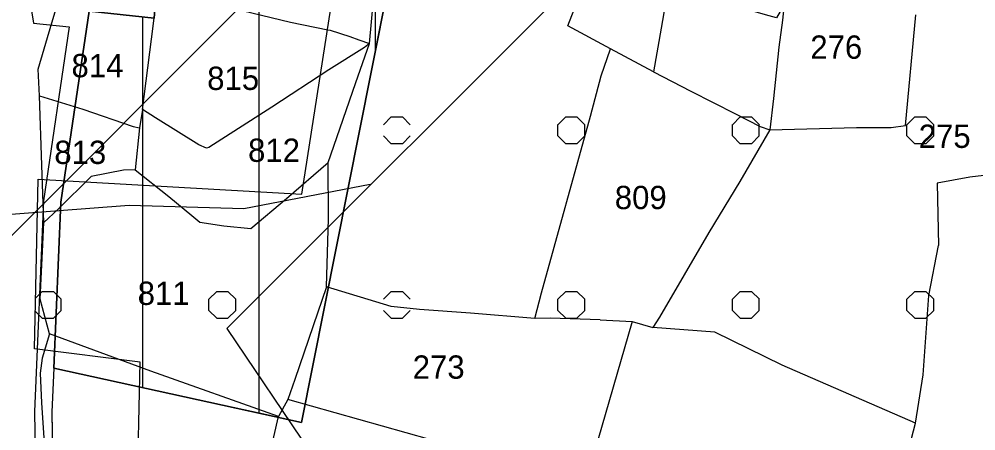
# Model space of a CAD drawing. Extents: x 410727 to 412947, y 4463506 to 4466382.
# Drawn here: x 411199.7 to 411364.1, y 4466185.4 to 4466256.2 of the extents above; entities that cross this region are included whole.
import ezdxf

# ---------------------------------------------------------------- set-up
doc = ezdxf.new("R2010")
doc.units = 0
for name, color, linetype in [('ADAKENARI', 7, 'Continuous'), ('KALDIRIM', 7, 'Continuous'), ('KDS_PARSEL_NO', 7, 'Continuous'), ('KDS_PL', 7, 'Continuous'), ('PL_KA_TARIM_OZEL', 7, 'Continuous'), ('PL_KON_MEV_050', 7, 'Continuous'), ('SNR_KOYLER', 7, 'Continuous'), ('SNR_TR_AZGELISME', 7, 'Continuous'), ('TR_AZYOGUNLUK_MESKUN', 7, 'Continuous'), ('TR_OZELMAHSUL', 7, 'Continuous'), ('Yerlesime_uygunluk_sınırı', 7, 'Continuous')]:
    doc.layers.add(name, color=color, linetype=linetype)

msp = doc.modelspace()

# ---------------------------------------------------------------- linework, layer by layer
at = {"layer": 'ADAKENARI'}
for p, q in [((411205.64, 4466196.2), (411205.32, 4466188.73)), ((411205.32, 4466188.73), (411205.95, 4466147.79))]:
    msp.add_line(p, q, dxfattribs=at)
msp.add_lwpolyline([(411349.39, 4466312.57), (411327.31, 4466263.68), (411311.77, 4466268.86), (411313.71, 4466290.89), (411278.08, 4466287.65), (411278.08, 4466266.92), (411264.19, 4466267.3), (411248.2, 4466186.88), (411205.64, 4466196.2), (411206.84, 4466224.72), (411211.69, 4466257.54), (411222.9, 4466256.36), (411225.07, 4466284.56), (411218.16, 4466286.13), (411203.22, 4466285.38), (411209.55, 4466312.29), (411203.13, 4466326.47)], dxfattribs=at)
at = {"layer": 'KALDIRIM'}
msp.add_lwpolyline([(411198.93, 4466275.12), (411202.14, 4466255.53), (411208.26, 4466254.88), (411203.85, 4466225), (411202.32, 4466188.77), (411202.93, 4466148.93), (411203.04, 4466147.17), (411203.33, 4466145.44), (411203.79, 4466143.74), (411204.42, 4466142.09), (411205.21, 4466140.52), (411206.15, 4466139.03), (411207.24, 4466137.64), (411208.46, 4466136.37), (411279.4, 4466069.3), (411313.49, 4466025.68), (411330.24, 4466015.11), (411340.12, 4466013.05)], dxfattribs=at)
at = {"layer": 'KDS_PL'}
for p, q in [((411331.74, 4466264.35), (411330.92, 4466256.03)), ((411293.97, 4466255.03), (411296.56, 4466261.63)), ((411311.12, 4466261.11), (411310.07, 4466254.63)), ((411205.28, 4466255.54), (411206.83, 4466260.64)), ((411260.25, 4466255.71), (411260.59, 4466259.54)), ((411238.04, 4466257.69), (411246.31, 4466255.68)), ((411222.4, 4466252.78), (411222.9, 4466256.36)), ((411330.92, 4466256.03), (411330.28, 4466251.39)), ((411352.06, 4466237.94), (411353.81, 4466256.92)), ((411202.97, 4466247.6), (411205.28, 4466255.54)), ((411246.31, 4466255.68), (411252.73, 4466254.36)), ((411252.73, 4466254.36), (411253.16, 4466254.29)), ((411259.91, 4466252.01), (411260.25, 4466255.71)), ((411301.31, 4466251.12), (411293.97, 4466255.03)), ((411310.07, 4466254.63), (411308.71, 4466247.14)), ((411220.86, 4466240.69), (411222.4, 4466252.78)), ((411253.16, 4466254.29), (411256.55, 4466253.24)), ((411256.55, 4466253.24), (411258.09, 4466252.66)), ((411259.02, 4466251.33), (411252.94, 4466247.47)), ((411257.54, 4466245.32), (411259.91, 4466252.01)), ((411258.09, 4466252.66), (411259.91, 4466252.01)), ((411259.91, 4466252.01), (411259.02, 4466251.33)), ((411299.73, 4466246.46), (411301.31, 4466251.12)), ((411308.71, 4466247.14), (411301.31, 4466251.12)), ((411330.28, 4466251.39), (411329.34, 4466242.58)), ((411203.19, 4466243.04), (411202.97, 4466247.6)), ((411252.94, 4466247.47), (411243.1, 4466241.06)), ((411297.88, 4466239.52), (411299.73, 4466246.46)), ((411308.71, 4466247.14), (411315.16, 4466243.84)), ((411254.3, 4466235.85), (411257.54, 4466245.32)), ((411203.56, 4466231.13), (411203.19, 4466243.04)), ((411203.19, 4466243.04), (411210.65, 4466240.75)), ((411315.16, 4466243.84), (411322.81, 4466239.92)), ((411329.34, 4466242.58), (411328.71, 4466237.19)), ((411210.65, 4466240.75), (411219.26, 4466237.73)), ((411220.86, 4466240.69), (411220.37, 4466237.54)), ((411223.11, 4466239.24), (411220.86, 4466240.69)), ((411243.1, 4466241.06), (411232.27, 4466234.12)), ((411289.46, 4466209.17), (411297.88, 4466239.52)), ((411322.81, 4466239.92), (411327.06, 4466237.76)), ((411230.58, 4466234.61), (411223.11, 4466239.24)), ((411349.6, 4466237.59), (411352.06, 4466237.94)), ((411219.26, 4466237.73), (411220.37, 4466237.54)), ((411220.37, 4466237.54), (411219.6, 4466230.33)), ((411328.71, 4466237.19), (411323.54, 4466228.27)), ((411327.06, 4466237.76), (411328.71, 4466237.19)), ((411328.71, 4466237.19), (411343.64, 4466237.59)), ((411343.64, 4466237.59), (411349.6, 4466237.59)), ((411231.87, 4466234), (411230.58, 4466234.61)), ((411252.82, 4466231.59), (411254.3, 4466235.85)), ((411232.27, 4466234.12), (411231.87, 4466234)), ((411245.66, 4466225.39), (411252.82, 4466231.59)), ((411252.84, 4466221.96), (411252.82, 4466231.59)), ((411203.93, 4466221.23), (411203.56, 4466231.13)), ((411217.62, 4466230.23), (411212.07, 4466229.15)), ((411219.6, 4466230.33), (411217.62, 4466230.23)), ((411219.6, 4466230.33), (411225.43, 4466225.73)), ((411370.86, 4466230), (411363.1, 4466229.06)), ((411212.07, 4466229.15), (411206.4, 4466223.54)), ((411323.54, 4466228.27), (411318.22, 4466219.54)), ((411363.1, 4466229.06), (411357.48, 4466227.99)), ((411357.48, 4466227.99), (411357.74, 4466217.28)), ((411225.43, 4466225.73), (411229.34, 4466222.46)), ((411239.52, 4466220.21), (411245.66, 4466225.39)), ((411206.4, 4466223.54), (411203.93, 4466221.23)), ((411229.34, 4466222.46), (411230.73, 4466221.29)), ((411252.51, 4466210.21), (411252.84, 4466221.96)), ((411203.74, 4466217.46), (411203.93, 4466221.23)), ((411230.73, 4466221.29), (411234.86, 4466220.7)), ((411234.86, 4466220.7), (411239.52, 4466220.21)), ((411318.22, 4466219.54), (411309.75, 4466204.97)), ((411203.28, 4466208.05), (411203.74, 4466217.46)), ((411356.08, 4466208.72), (411357.74, 4466217.28)), ((411252.51, 4466210.21), (411250.23, 4466203.49)), ((411263.61, 4466206.8), (411252.51, 4466210.21)), ((411288.35, 4466204.73), (411289.46, 4466209.17)), ((411355.09, 4466195.09), (411356.08, 4466208.72)), ((411204.89, 4466202.1), (411203.28, 4466208.05)), ((411268.52, 4466206.33), (411263.61, 4466206.8)), ((411277.29, 4466205.66), (411268.52, 4466206.33)), ((411288.35, 4466204.73), (411277.29, 4466205.66)), ((411250.23, 4466203.49), (411247.08, 4466194.3)), ((411290.98, 4466204.79), (411288.35, 4466204.73)), ((411299.56, 4466204.52), (411290.98, 4466204.79)), ((411305.07, 4466204.22), (411297.02, 4466176.47)), ((411299.56, 4466204.52), (411305.07, 4466204.22)), ((411305.07, 4466204.22), (411308.59, 4466203.21)), ((411309.75, 4466204.97), (411308.59, 4466203.21)), ((411204.89, 4466202.1), (411203.65, 4466197.92)), ((411222.29, 4466195.7), (411204.89, 4466202.1)), ((411319.25, 4466202.41), (411308.59, 4466203.21)), ((411330.86, 4466196.75), (411319.25, 4466202.41)), ((411203.65, 4466197.92), (411203.29, 4466195.38)), ((411353.76, 4466186.78), (411330.86, 4466196.75)), ((411203.29, 4466195.38), (411203.54, 4466190.27)), ((411244.24, 4466187.9), (411222.29, 4466195.7)), ((411247.08, 4466194.3), (411245.89, 4466190.84)), ((411353.76, 4466186.78), (411355.09, 4466195.09)), ((411203.54, 4466190.27), (411204.27, 4466179.37)), ((411245.89, 4466190.84), (411244.24, 4466187.9)), ((411297.02, 4466176.47), (411245.89, 4466190.84)), ((411240.94, 4466173.48), (411244.24, 4466187.9)), ((411353.1, 4466184.12), (411353.76, 4466186.78))]:
    msp.add_line(p, q, dxfattribs=at)
at = {"layer": 'PL_KA_TARIM_OZEL'}
msp.add_lwpolyline([(411693.82, 4466320.72), (411344.35, 4466324.82), (411349.39, 4466312.57), (411340.91, 4466293.79), (411327.31, 4466263.68), (411320.91, 4466265.81), (411311.77, 4466268.86), (411313.71, 4466290.89), (411300.91, 4466289.72), (411280.91, 4466287.91), (411278.08, 4466287.65), (411278.08, 4466266.92), (411264.19, 4466267.3), (411260.91, 4466250.81), (411256.24, 4466227.32), (411248.2, 4466186.88), (411240.91, 4466188.47), (411220.91, 4466192.86), (411205.64, 4466196.2), (411205.32, 4466188.73), (411205.95, 4466147.79)], dxfattribs=at)
at = {"layer": 'PL_KON_MEV_050'}
msp.add_lwpolyline([(411344.35, 4466324.82), (411203.13, 4466326.47), (411209.55, 4466312.29), (411203.22, 4466285.38), (411218.16, 4466286.13), (411225.07, 4466284.56), (411222.9, 4466256.36), (411211.69, 4466257.54), (411206.84, 4466224.72), (411205.64, 4466196.2), (411248.2, 4466186.88), (411264.19, 4466267.3), (411278.08, 4466266.92), (411278.08, 4466287.65), (411313.71, 4466290.89), (411311.77, 4466268.86), (411327.31, 4466263.68), (411349.39, 4466312.57), (411344.35, 4466324.82)], dxfattribs=at)
at = {"layer": 'SNR_KOYLER'}
for p, q in [((411248.28, 4466226.11), (411254.76, 4466267.57)), ((411202.29, 4466199.55), (411202.93, 4466228.7)), ((411202.93, 4466228.7), (411248.28, 4466226.11)), ((411220.48, 4466197.23), (411202.29, 4466199.55)), ((411219.73, 4466160.94), (411220.48, 4466197.23))]:
    msp.add_line(p, q, dxfattribs=at)
at = {"layer": 'SNR_TR_AZGELISME'}
msp.add_line((411069.58, 4466090.23), (411304.63, 4466325.28), dxfattribs=at)
at = {"layer": 'TR_AZYOGUNLUK_MESKUN'}
for p, q in [((411240.91, 4466188.47), (411240.91, 4466326.03)), ((411260.91, 4466250.81), (411260.91, 4466325.79)), ((411220.91, 4466192.86), (411220.91, 4466256.57))]:
    msp.add_line(p, q, dxfattribs=at)
at = {"layer": 'TR_OZELMAHSUL'}
for p, q in [((411262.29, 4466238.06), (411263.64, 4466239.42)), ((411263.64, 4466239.42), (411265.56, 4466239.42)), ((411266.92, 4466238.06), (411265.57, 4466239.41)), ((411292.28, 4466238.06), (411293.64, 4466239.42)), ((411292.29, 4466236.15), (411292.29, 4466238.07)), ((411293.64, 4466239.42), (411295.56, 4466239.42)), ((411296.92, 4466238.06), (411295.56, 4466239.41)), ((411296.91, 4466236.15), (411296.91, 4466238.07)), ((411322.28, 4466238.06), (411323.64, 4466239.42)), ((411322.29, 4466236.15), (411322.29, 4466238.07)), ((411323.64, 4466239.42), (411325.56, 4466239.42)), ((411326.92, 4466238.06), (411325.56, 4466239.41)), ((411326.91, 4466236.15), (411326.91, 4466238.07)), ((411352.28, 4466238.06), (411353.64, 4466239.42)), ((411352.29, 4466236.15), (411352.29, 4466238.07)), ((411353.64, 4466239.42), (411355.56, 4466239.42)), ((411356.92, 4466238.06), (411355.56, 4466239.41)), ((411356.91, 4466236.15), (411356.91, 4466238.07)), ((411263.65, 4466234.79), (411262.3, 4466236.14)), ((411263.64, 4466234.8), (411265.56, 4466234.8)), ((411265.56, 4466234.79), (411266.91, 4466236.15)), ((411293.65, 4466234.79), (411292.29, 4466236.14)), ((411293.64, 4466234.8), (411295.56, 4466234.8)), ((411295.55, 4466234.79), (411296.91, 4466236.15)), ((411323.65, 4466234.79), (411322.29, 4466236.14)), ((411323.64, 4466234.8), (411325.56, 4466234.8)), ((411325.55, 4466234.79), (411326.91, 4466236.15)), ((411353.65, 4466234.79), (411352.29, 4466236.14)), ((411353.64, 4466234.8), (411355.56, 4466234.8)), ((411355.55, 4466234.79), (411356.91, 4466236.15)), ((411202.48, 4466208.26), (411203.64, 4466209.42)), ((411203.64, 4466209.42), (411205.56, 4466209.42)), ((411206.92, 4466208.06), (411205.57, 4466209.41)), ((411232.29, 4466208.06), (411233.64, 4466209.42)), ((411233.64, 4466209.42), (411235.56, 4466209.42)), ((411236.92, 4466208.06), (411235.56, 4466209.41)), ((411262.29, 4466208.06), (411263.64, 4466209.42)), ((411263.64, 4466209.42), (411265.56, 4466209.42)), ((411266.92, 4466208.06), (411265.56, 4466209.41)), ((411292.28, 4466208.06), (411293.64, 4466209.42)), ((411293.64, 4466209.42), (411295.56, 4466209.42)), ((411296.92, 4466208.06), (411295.56, 4466209.41)), ((411322.28, 4466208.06), (411323.64, 4466209.42)), ((411323.64, 4466209.42), (411325.56, 4466209.42)), ((411326.92, 4466208.06), (411325.56, 4466209.41)), ((411352.28, 4466208.06), (411353.64, 4466209.42)), ((411353.64, 4466209.42), (411355.56, 4466209.42)), ((411356.92, 4466208.06), (411355.56, 4466209.41)), ((411206.91, 4466206.15), (411206.91, 4466208.07)), ((411232.29, 4466206.15), (411232.29, 4466208.07)), ((411236.91, 4466206.15), (411236.91, 4466208.07)), ((411292.29, 4466206.15), (411292.29, 4466208.07)), ((411296.91, 4466206.15), (411296.91, 4466208.07)), ((411322.29, 4466206.15), (411322.29, 4466208.07)), ((411326.91, 4466206.15), (411326.91, 4466208.07)), ((411352.29, 4466206.15), (411352.29, 4466208.07)), ((411356.91, 4466206.15), (411356.91, 4466208.07)), ((411203.65, 4466204.79), (411202.43, 4466206.01)), ((411205.56, 4466204.8), (411206.91, 4466206.15)), ((411233.65, 4466204.79), (411232.29, 4466206.14)), ((411235.56, 4466204.79), (411236.91, 4466206.15)), ((411263.65, 4466204.79), (411262.29, 4466206.14)), ((411265.56, 4466204.79), (411266.91, 4466206.15)), ((411293.65, 4466204.79), (411292.29, 4466206.14)), ((411295.55, 4466204.79), (411296.91, 4466206.15)), ((411323.65, 4466204.79), (411322.29, 4466206.14)), ((411325.55, 4466204.79), (411326.91, 4466206.15)), ((411353.65, 4466204.79), (411352.29, 4466206.14)), ((411355.55, 4466204.79), (411356.91, 4466206.15)), ((411203.64, 4466204.8), (411205.56, 4466204.8)), ((411233.64, 4466204.8), (411235.56, 4466204.8)), ((411263.64, 4466204.8), (411265.56, 4466204.8)), ((411293.64, 4466204.8), (411295.56, 4466204.8)), ((411323.64, 4466204.8), (411325.56, 4466204.8)), ((411353.64, 4466204.8), (411355.56, 4466204.8))]:
    msp.add_line(p, q, dxfattribs=at)
at = {"layer": 'Yerlesime_uygunluk_sınırı'}
for points in [[(411367.59, 4466324.54), (411367.57, 4466324.45), (411365.4, 4466317.37), (411329.85, 4466256.4), (411327.98, 4466256.94), (411298.02, 4466265.64), (411235.39, 4466203.01), (411292.89, 4466117.8), (411249.96, 4466080.27), (411288.76, 4466053.15), (411335.49, 4466003.87), (411401.49, 4466010.55), (411454, 4465988), (411518.19, 4465927.25), (411576.49, 4465880.17), (411546.8, 4465853.02), (411462.76, 4465826.95), (411417.87, 4465818.6), (411360.95, 4465816.44), (411257.66, 4465822.32), (411198.74, 4465810.19), (411081.53, 4465694.24)], [(411033.37, 4466251.15), (411052.08, 4466233.4), (411070.42, 4466214.78), (411078.49, 4466206.71), (411091.27, 4466210.88), (411103.78, 4466215.33), (411117.68, 4466216.72), (411129.91, 4466214.5), (411147.98, 4466213.94), (411170.21, 4466218.11), (411193, 4466222.28), (411218.58, 4466224.23), (411238.31, 4466223.67), (411259.99, 4466227.84)]]:
    msp.add_lwpolyline(points, dxfattribs=at)

# ---------------------------------------------------------------- texts
at = {"layer": 'KDS_PARSEL_NO'}
for s, p in [('276', (411335.68, 4466249.39)), ('814', (411208.68, 4466246.21)), ('815', (411232, 4466244.03)), ('275', (411354.31, 4466234.07)), ('813', (411205.72, 4466231.31)), ('812', (411239.03, 4466231.67)), ('809', (411302.07, 4466223.55)), ('811', (411220.05, 4466207.09)), ('273', (411267.33, 4466194.41))]:
    msp.add_text(s, height=4, dxfattribs=at).set_placement(p)

doc.saveas('drawing.dxf')
